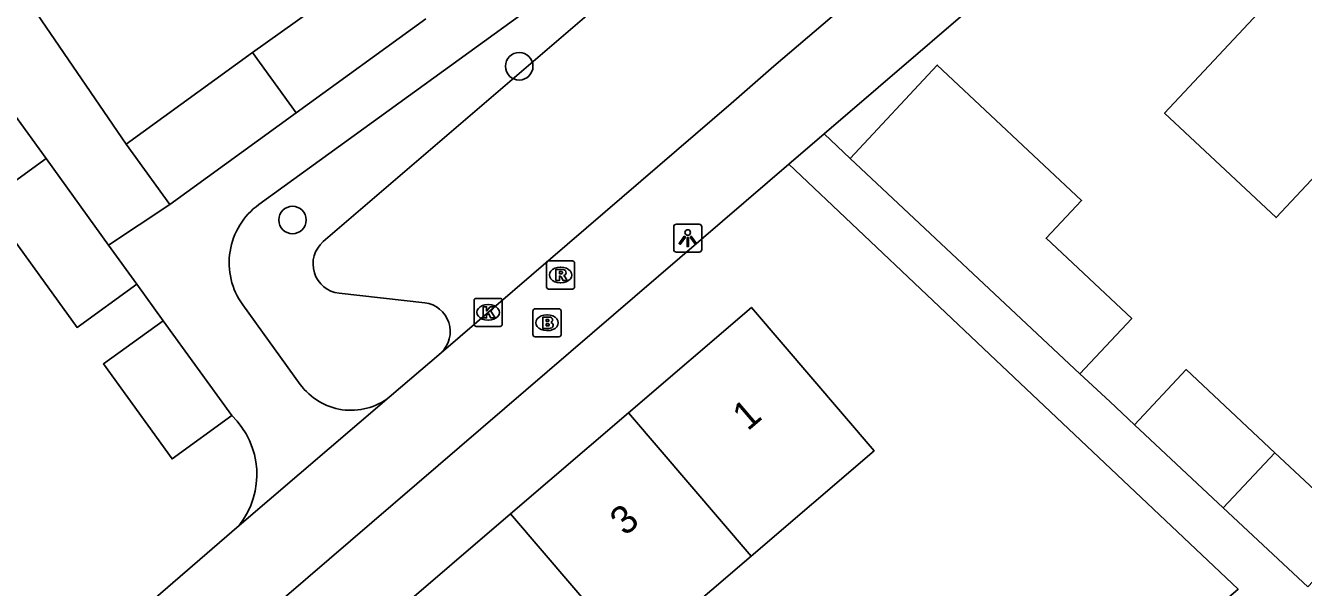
# Model space of a CAD drawing. Extents: x 159040 to 160094, y 381214 to 382518.
# Drawn here: x 159385.18 to 159430.76, y 381527.19 to 381547.21 of the extents above; entities that cross this region are included whole.
import ezdxf

# ---------------------------------------------------------------- set-up
doc = ezdxf.new("R2010")
doc.units = 0
for name, color, linetype in [('IMGEO_Boom', 7, 'Continuous'), ('IMGEO_Brandkraan', 7, 'Continuous'), ('IMGEO_Kolk', 7, 'Continuous'), ('IMGEO_Lichtpunt', 7, 'Continuous'), ('IMGEO_Pand', 7, 'Continuous'), ('IMGEO_Pand_nummerreeks', 7, 'Continuous'), ('IMGEO_Rijbaan_lokaal_open', 7, 'Continuous'), ('IMGEO_Rioolput', 7, 'Continuous'), ('IMGEO_Voetpad_open', 7, 'Continuous')]:
    doc.layers.add(name, color=color, linetype=linetype)

msp = doc.modelspace()

# ---------------------------------------------------------------- linework, layer by layer
at = {"layer": 'IMGEO_Boom'}
for centre in [(159402.792, 381545.763), (159394.703, 381540.286)]:
    msp.add_circle(centre, 0.489, dxfattribs=at)
at = {"layer": 'IMGEO_Brandkraan'}
for p, q in [((159403.281, 381536.198), (159403.281, 381537.05)), ((159403.356, 381537.124), (159404.208, 381537.124)), ((159404.282, 381537.05), (159404.282, 381536.198)), ((159403.769, 381536.904), (159403.794, 381536.904)), ((159404.208, 381536.124), (159403.356, 381536.124)), ((159403.792, 381536.344), (159403.767, 381536.344))]:
    msp.add_line(p, q, dxfattribs=at)
for points in [[(159403.281, 381536.198), (159403.281, 381537.05)], [(159403.356, 381537.124), (159404.208, 381537.124)], [(159404.282, 381537.05), (159404.282, 381536.198)], [(159403.629, 381536.824), (159403.629, 381536.424), (159403.842, 381536.424)], [(159403.86, 381536.824), (159403.629, 381536.824)], [(159403.808, 381536.743), (159403.754, 381536.743), (159403.754, 381536.667)], [(159403.754, 381536.667), (159403.807, 381536.667)], [(159403.816, 381536.591), (159403.754, 381536.591), (159403.754, 381536.51)], [(159404.208, 381536.124), (159403.356, 381536.124)], [(159403.754, 381536.51), (159403.816, 381536.51)]]:
    msp.add_lwpolyline(points, dxfattribs=at)
for centre, radius, start, end in [((159403.358, 381537.048), 0.0765, 91.552, 178.448), ((159403.358, 381537.048), 0.0765, 91.552, 178.448), ((159404.206, 381537.048), 0.0765, 1.552, 88.448), ((159404.206, 381537.048), 0.0765, 1.552, 88.448), ((159403.809, 381536.705), 0.0379, 267.8285, 90.9355), ((159403.817, 381536.55), 0.0404, 269.8759, 90.5077), ((159403.864, 381536.679), 0.145, 59.4692, 91.5367), ((159403.889, 381536.726), 0.0922, 285.5137, 58.1501), ((159403.894, 381536.534), 0.105, 301.3115, 78.989), ((159403.358, 381536.2), 0.0765, 181.552, 268.448), ((159403.358, 381536.2), 0.0765, 181.552, 268.448), ((159403.848, 381536.675), 0.251, 268.6676, 293.5347), ((159404.206, 381536.2), 0.0765, 271.552, 358.448), ((159404.206, 381536.2), 0.0765, 271.552, 358.448)]:
    msp.add_arc(centre, radius, start, end, dxfattribs=at)
for centre, major_axis, ratio, start_param, end_param in [((159403.768, 381536.624), (-0.387, 0.002), 0.722429, 4.712389, 7.853982), ((159403.793, 381536.624), (-0.39, 0.002), 0.717154, 1.570796, 4.712389)]:
    msp.add_ellipse(centre, major_axis=major_axis, ratio=ratio, start_param=start_param, end_param=end_param, dxfattribs=at)
at = {"layer": 'IMGEO_Kolk'}
for p, q in [((159401.256, 381537.494), (159402.108, 381537.494)), ((159401.181, 381536.568), (159401.181, 381537.42)), ((159401.669, 381537.274), (159401.694, 381537.274)), ((159402.182, 381537.42), (159402.182, 381536.568)), ((159401.692, 381536.714), (159401.667, 381536.714)), ((159402.108, 381536.494), (159401.256, 381536.494))]:
    msp.add_line(p, q, dxfattribs=at)
for points in [[(159401.256, 381537.494), (159402.108, 381537.494)], [(159401.181, 381536.568), (159401.181, 381537.42)], [(159401.502, 381537.194), (159401.625, 381537.194), (159401.625, 381537.043), (159401.755, 381537.194), (159401.919, 381537.194), (159401.773, 381537.043), (159401.926, 381536.794), (159401.774, 381536.794), (159401.689, 381536.958), (159401.625, 381536.891), (159401.625, 381536.794), (159401.502, 381536.794), (159401.502, 381537.194)], [(159402.182, 381537.42), (159402.182, 381536.568)], [(159402.108, 381536.494), (159401.256, 381536.494)]]:
    msp.add_lwpolyline(points, dxfattribs=at)
for centre, start, end in [((159401.258, 381537.418), 91.552, 178.448), ((159401.258, 381537.418), 91.552, 178.448), ((159402.106, 381537.418), 1.552, 88.448), ((159402.106, 381537.418), 1.552, 88.448), ((159401.258, 381536.57), 181.552, 268.448), ((159401.258, 381536.57), 181.552, 268.448), ((159402.106, 381536.57), 271.552, 358.448), ((159402.106, 381536.57), 271.552, 358.448)]:
    msp.add_arc(centre, 0.0765, start, end, dxfattribs=at)
for centre, major_axis, ratio, start_param, end_param in [((159401.668, 381536.994), (-0.387, 0.002), 0.722429, 4.712389, 7.853982), ((159401.693, 381536.994), (-0.39, 0.002), 0.717154, 1.570796, 4.712389)]:
    msp.add_ellipse(centre, major_axis=major_axis, ratio=ratio, start_param=start_param, end_param=end_param, dxfattribs=at)
at = {"layer": 'IMGEO_Lichtpunt'}
for p, q in [((159408.302, 381540.043), (159408.302, 381539.236)), ((159408.302, 381540.043), (159408.302, 381539.236)), ((159409.204, 381540.138), (159408.396, 381540.138)), ((159409.204, 381540.138), (159408.396, 381540.138)), ((159409.298, 381539.236), (159409.298, 381540.043)), ((159409.298, 381539.236), (159409.298, 381540.043)), ((159408.396, 381539.142), (159409.204, 381539.142)), ((159408.396, 381539.142), (159409.204, 381539.142))]:
    msp.add_line(p, q, dxfattribs=at)
for points in [[(159408.676, 381539.707), (159408.715, 381539.679), (159408.527, 381539.417), (159408.489, 381539.444), (159408.676, 381539.707)], [(159408.778, 381539.659), (159408.825, 381539.659), (159408.825, 381539.337), (159408.778, 381539.337), (159408.778, 381539.659)], [(159408.888, 381539.679), (159408.926, 381539.706), (159409.113, 381539.444), (159409.074, 381539.416), (159408.888, 381539.679)]]:
    msp.add_lwpolyline(points, dxfattribs=at)
msp.add_circle((159408.801, 381539.841), 0.0994, dxfattribs=at)
for centre, start, end in [((159408.396, 381540.043), 90, 180), ((159408.396, 381540.043), 90, 180), ((159409.204, 381540.043), 0, 90), ((159409.204, 381540.043), 0, 90), ((159408.396, 381539.236), 180, 270), ((159408.396, 381539.236), 180, 270), ((159409.204, 381539.236), 270, 0), ((159409.204, 381539.236), 270, 360)]:
    msp.add_arc(centre, 0.0946, start, end, dxfattribs=at)
at = {"layer": 'IMGEO_Pand'}
for points in [[(159432.049, 381542.569), (159431.94, 381542.671), (159429.789, 381540.372), (159425.809, 381544.095), (159432.5, 381551.246), (159436.589, 381547.419)], [(159397.93, 381549.572), (159393.273, 381546.25)], [(159394.828, 381544.101), (159399.463, 381547.456)], [(159388.772, 381542.991), (159393.273, 381546.25)], [(159393.273, 381546.25), (159394.828, 381544.101)], [(159383.599, 381545.666), (159385.911, 381542.472)], [(159414.592, 381542.483), (159417.701, 381545.804), (159422.847, 381540.986), (159421.582, 381539.635), (159424.635, 381536.778), (159422.792, 381534.808)], [(159394.828, 381544.101), (159390.327, 381540.843)], [(159390.327, 381540.843), (159388.772, 381542.991)], [(159414.592, 381542.483), (159422.792, 381534.808)], [(159383.781, 381540.929), (159385.911, 381542.472)], [(159385.911, 381542.472), (159388.144, 381539.388)], [(159389.15, 381537.999), (159387.019, 381536.457), (159383.781, 381540.929)], [(159388.144, 381539.388), (159389.15, 381537.999)], [(159406.688, 381533.42), (159411.07, 381537.173), (159414.323, 381533.376), (159415.446, 381532.066), (159411.064, 381528.312)], [(159392.54, 381533.316), (159390.409, 381531.774), (159387.961, 381535.156), (159390.092, 381536.698)], [(159392.54, 381533.316), (159390.092, 381536.698)], [(159424.741, 381532.984), (159426.584, 381534.954), (159429.747, 381531.994)], [(159402.482, 381529.816), (159406.688, 381533.42)], [(159411.064, 381528.312), (159406.688, 381533.42)], [(159424.741, 381532.984), (159427.903, 381530.025)], [(159427.903, 381530.025), (159429.747, 381531.994)], [(159429.747, 381531.994), (159432.757, 381529.177), (159430.913, 381527.208)], [(159398.206, 381526.153), (159402.482, 381529.816)], [(159402.482, 381529.816), (159406.858, 381524.709)], [(159427.903, 381530.025), (159430.913, 381527.208)], [(159411.064, 381528.312), (159406.858, 381524.709)]]:
    msp.add_lwpolyline(points, dxfattribs=at)
at = {"layer": 'IMGEO_Rijbaan_lokaal_open'}
for points in [[(159400.002, 381535.554), (159410.352, 381544.44), (159411.874, 381545.767), (159424.271, 381556.333)], [(159428.908, 381556.436), (159413.662, 381543.353)], [(159412.409, 381542.277), (159413.662, 381543.353)], [(159412.409, 381542.277), (159381.123, 381515.43)], [(159398.155, 381533.97), (159400.002, 381535.554)], [(159392.797, 381529.398), (159398.155, 381533.97)], [(159379.202, 381517.668), (159392.797, 381529.398)]]:
    msp.add_lwpolyline(points, dxfattribs=at)
at = {"layer": 'IMGEO_Rioolput'}
for p, q in [((159403.839, 381538.826), (159404.691, 381538.826)), ((159403.764, 381537.9), (159403.764, 381538.752)), ((159404.252, 381538.606), (159404.277, 381538.606)), ((159404.765, 381538.752), (159404.765, 381537.9)), ((159404.275, 381538.046), (159404.25, 381538.046)), ((159404.691, 381537.826), (159403.839, 381537.826))]:
    msp.add_line(p, q, dxfattribs=at)
for points in [[(159403.839, 381538.826), (159404.691, 381538.826)], [(159403.764, 381537.9), (159403.764, 381538.752)], [(159404.353, 381538.524), (159404.101, 381538.526), (159404.101, 381538.126)], [(159404.279, 381538.445), (159404.225, 381538.445), (159404.225, 381538.364)], [(159404.765, 381538.752), (159404.765, 381537.9)], [(159404.101, 381538.126), (159404.225, 381538.126), (159404.225, 381538.288), (159404.236, 381538.288)], [(159404.225, 381538.364), (159404.277, 381538.364)], [(159404.283, 381538.259), (159404.354, 381538.126), (159404.494, 381538.126), (159404.429, 381538.252)], [(159404.691, 381537.826), (159403.839, 381537.826)]]:
    msp.add_lwpolyline(points, dxfattribs=at)
for centre, radius, start, end in [((159403.841, 381538.75), 0.0765, 91.552, 178.448), ((159403.841, 381538.75), 0.0765, 91.552, 178.448), ((159404.689, 381538.75), 0.0765, 1.552, 88.448), ((159404.689, 381538.75), 0.0765, 1.552, 88.448), ((159404.285, 381538.349), 0.0964, 77.0061, 93.1865), ((159404.299, 381538.406), 0.0378, 276.6634, 79.6772), ((159404.352, 381538.414), 0.109, 350.3612, 89.416), ((159404.35, 381538.414), 0.112, 277.5842, 350.9817), ((159404.235, 381538.235), 0.0533, 26.0293, 88.6989), ((159404.261, 381538.553), 0.19, 274.7715, 282.9687), ((159404.334, 381538.199), 0.108, 29.5134, 73.7905), ((159403.841, 381537.902), 0.0765, 181.552, 268.448), ((159403.841, 381537.902), 0.0765, 181.552, 268.448), ((159404.689, 381537.902), 0.0765, 271.552, 358.448), ((159404.689, 381537.902), 0.0765, 271.552, 358.448)]:
    msp.add_arc(centre, radius, start, end, dxfattribs=at)
for centre, major_axis, ratio, start_param, end_param in [((159404.251, 381538.326), (-0.387, 0.002), 0.722429, 4.712389, 7.853982), ((159404.276, 381538.326), (-0.39, 0.002), 0.717154, 1.570796, 4.712389)]:
    msp.add_ellipse(centre, major_axis=major_axis, ratio=ratio, start_param=start_param, end_param=end_param, dxfattribs=at)
at = {"layer": 'IMGEO_Voetpad_open'}
for points in [[(159393.502, 381540.837), (159412.792, 381554.8)], [(159395.802, 381539.516), (159406.45, 381548.657)], [(159388.772, 381542.991), (159385.277, 381548.095)], [(159413.662, 381543.353), (159414.592, 381542.483)], [(159423.321, 381522.739), (159428.428, 381527.13), (159419.794, 381535.294), (159412.409, 381542.277)], [(159388.144, 381539.388), (159390.327, 381540.843)], [(159390.092, 381536.698), (159389.15, 381537.999)], [(159399.421, 381537.34), (159396.371, 381537.675)], [(159394.982, 381534.426), (159392.929, 381537.262)], [(159422.792, 381534.808), (159423.854, 381533.814), (159424.741, 381532.984)]]:
    msp.add_lwpolyline(points, dxfattribs=at)
for centre, radius, start, end in [((159395.003, 381538.763), 2.56, 125.8906, 215.8976), ((159396.487, 381538.719), 1.051, 130.676, 263.6737), ((159399.29, 381536.31), 1.038, 313.2842, 82.7561), ((159396.789, 381535.736), 2.232, 215.9247, 307.719), ((159390.51, 381531.215), 2.921, 321.5219, 45.984)]:
    msp.add_arc(centre, radius, start, end, dxfattribs=at)

# ---------------------------------------------------------------- texts
at = {"layer": 'IMGEO_Pand_nummerreeks'}
for s, p in [('1', (159410.939, 381532.742)), ('3', (159406.568, 381528.997))]:
    msp.add_text(s, height=1, rotation=40.585, dxfattribs=at).set_placement(p)

doc.saveas('drawing.dxf')
